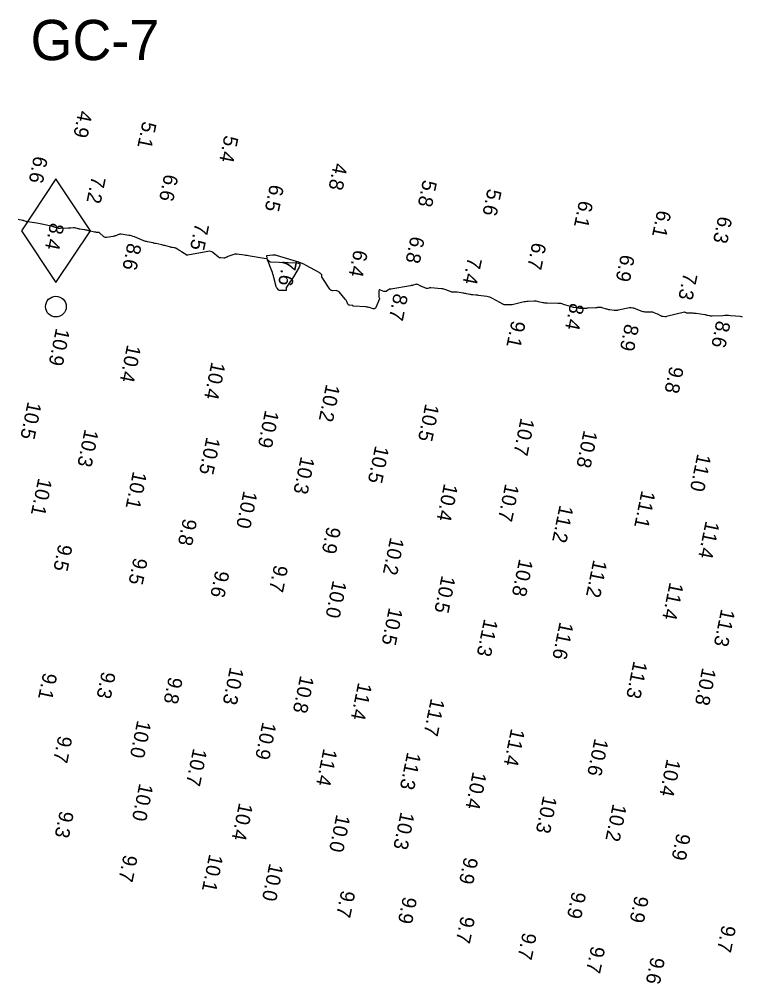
# Model space of a CAD drawing. Extents: x 1023796 to 1112670, y 656573 to 837340.
# Drawn here: x 1105477.9 to 1105603.5, y 697458.7 to 697626.4 of the extents above; entities that cross this region are included whole.
import ezdxf

# ---------------------------------------------------------------- set-up
doc = ezdxf.new("R2010")
doc.units = 0
for name, color, linetype in [('V-CHAN-CONT-8FT', 7, 'Continuous'), ('V-CHAN-NAID', 7, 'Continuous'), ('V-TOPO-SOUN', 7, 'Continuous')]:
    doc.layers.add(name, color=color, linetype=linetype)

msp = doc.modelspace()

# ---------------------------------------------------------------- linework, layer by layer
at = {"layer": 'V-CHAN-CONT-8FT'}
msp.add_lwpolyline([(1105603.62, 697574.6), (1105603.46, 697574.65), (1105603.3, 697574.67), (1105601.55, 697574.81), (1105601.21, 697574.84), (1105600.87, 697574.85), (1105600.53, 697574.85), (1105600.19, 697574.83), (1105598.38, 697574.74), (1105598.27, 697574.73), (1105598.16, 697574.74), (1105598.06, 697574.75), (1105597.95, 697574.78), (1105597.52, 697574.89), (1105597.41, 697574.91), (1105597.3, 697574.93), (1105597.19, 697574.95), (1105597.08, 697574.97), (1105595.56, 697575.2), (1105595.4, 697575.22), (1105595.23, 697575.23), (1105595.07, 697575.24), (1105594.9, 697575.25), (1105594, 697575.25), (1105593.96, 697575.25), (1105593.92, 697575.26), (1105593.88, 697575.28), (1105593.84, 697575.3), (1105593.69, 697575.4), (1105593.66, 697575.42), (1105593.62, 697575.43), (1105593.58, 697575.43), (1105593.53, 697575.42), (1105590.4, 697574.66), (1105590.33, 697574.65), (1105590.26, 697574.64), (1105590.19, 697574.64), (1105590.12, 697574.64), (1105589.83, 697574.66), (1105589.76, 697574.67), (1105589.7, 697574.68), (1105589.63, 697574.71), (1105589.57, 697574.74), (1105589.18, 697574.94), (1105589.1, 697574.99), (1105589.01, 697575.03), (1105588.93, 697575.07), (1105588.84, 697575.11), (1105588.28, 697575.34), (1105588.16, 697575.39), (1105588.03, 697575.42), (1105587.9, 697575.44), (1105587.77, 697575.44), (1105586.91, 697575.44), (1105586.72, 697575.45), (1105586.54, 697575.48), (1105586.36, 697575.52), (1105586.18, 697575.58), (1105584.88, 697576.06), (1105584.81, 697576.08), (1105584.74, 697576.11), (1105584.66, 697576.13), (1105584.59, 697576.14), (1105584.29, 697576.21), (1105584.22, 697576.22), (1105584.14, 697576.23), (1105584.07, 697576.22), (1105583.99, 697576.21), (1105582.01, 697575.77), (1105581.96, 697575.76), (1105581.9, 697575.75), (1105581.84, 697575.75), (1105581.78, 697575.74), (1105581.55, 697575.72), (1105581.5, 697575.72), (1105581.44, 697575.72), (1105581.38, 697575.72), (1105581.32, 697575.73), (1105580.55, 697575.84), (1105580.4, 697575.87), (1105580.26, 697575.9), (1105580.11, 697575.94), (1105579.97, 697575.98), (1105579.22, 697576.2), (1105579.13, 697576.23), (1105579.04, 697576.24), (1105578.95, 697576.25), (1105578.86, 697576.25), (1105578.51, 697576.23), (1105578.42, 697576.23), (1105578.33, 697576.22), (1105578.24, 697576.22), (1105578.15, 697576.21), (1105576.8, 697576.12), (1105576.65, 697576.11), (1105576.51, 697576.1), (1105576.36, 697576.09), (1105576.21, 697576.09), (1105575.62, 697576.08), (1105575.48, 697576.08), (1105575.33, 697576.09), (1105575.19, 697576.11), (1105575.04, 697576.13), (1105574.38, 697576.25), (1105574.22, 697576.28), (1105574.06, 697576.32), (1105573.9, 697576.36), (1105573.75, 697576.41), (1105572.54, 697576.8), (1105572.29, 697576.88), (1105572.03, 697576.93), (1105571.77, 697576.96), (1105571.51, 697576.97), (1105569.67, 697576.99), (1105569.47, 697576.99), (1105569.28, 697577.01), (1105569.09, 697577.04), (1105568.9, 697577.08), (1105568.15, 697577.26), (1105567.97, 697577.3), (1105567.78, 697577.33), (1105567.58, 697577.34), (1105567.39, 697577.34), (1105566.39, 697577.3), (1105566.16, 697577.28), (1105565.93, 697577.25), (1105565.7, 697577.22), (1105565.47, 697577.17), (1105563.57, 697576.74), (1105563.47, 697576.72), (1105563.38, 697576.7), (1105563.28, 697576.69), (1105563.19, 697576.69), (1105562.72, 697576.69), (1105562.66, 697576.69), (1105562.61, 697576.69), (1105562.56, 697576.69), (1105562.51, 697576.7), (1105562.29, 697576.71), (1105562.24, 697576.72), (1105562.19, 697576.73), (1105562.14, 697576.75), (1105562.09, 697576.77), (1105561.73, 697576.97), (1105561.66, 697577.02), (1105561.58, 697577.06), (1105561.5, 697577.1), (1105561.43, 697577.14), (1105560.18, 697577.82), (1105559.95, 697577.94), (1105559.7, 697578.03), (1105559.45, 697578.1), (1105559.19, 697578.15), (1105557.76, 697578.36), (1105557.64, 697578.37), (1105557.51, 697578.39), (1105557.39, 697578.4), (1105557.26, 697578.41), (1105556.76, 697578.45), (1105556.64, 697578.46), (1105556.51, 697578.47), (1105556.39, 697578.49), (1105556.26, 697578.52), (1105555.64, 697578.64), (1105555.49, 697578.67), (1105555.35, 697578.7), (1105555.2, 697578.72), (1105555.05, 697578.75), (1105554.04, 697578.92), (1105553.96, 697578.93), (1105553.87, 697578.94), (1105553.78, 697578.94), (1105553.69, 697578.94), (1105553.33, 697578.92), (1105553.25, 697578.92), (1105553.16, 697578.93), (1105553.08, 697578.94), (1105552.99, 697578.97), (1105552.07, 697579.34), (1105551.89, 697579.4), (1105551.71, 697579.45), (1105551.52, 697579.49), (1105551.33, 697579.51), (1105549.43, 697579.66), (1105549.37, 697579.66), (1105549.31, 697579.66), (1105549.24, 697579.65), (1105549.18, 697579.63), (1105548.94, 697579.56), (1105548.88, 697579.55), (1105548.82, 697579.55), (1105548.76, 697579.56), (1105548.7, 697579.57), (1105548.02, 697579.84), (1105547.91, 697579.88), (1105547.81, 697579.93), (1105547.7, 697579.98), (1105547.6, 697580.03), (1105547.17, 697580.23), (1105547.07, 697580.27), (1105546.97, 697580.29), (1105546.87, 697580.28), (1105546.77, 697580.26), (1105546.36, 697580.13), (1105546.26, 697580.1), (1105546.15, 697580.07), (1105546.05, 697580.05), (1105545.94, 697580.03), (1105542.49, 697579.42), (1105542.47, 697579.41), (1105542.45, 697579.41), (1105542.43, 697579.42), (1105542.41, 697579.42), (1105542.33, 697579.43), (1105542.32, 697579.44), (1105542.3, 697579.44), (1105542.28, 697579.43), (1105542.26, 697579.42), (1105541.76, 697579.08), (1105541.73, 697579.06), (1105541.69, 697579.05), (1105541.65, 697579.04), (1105541.62, 697579.03), (1105541.46, 697579.01), (1105541.42, 697579.01), (1105541.38, 697579.02), (1105541.34, 697579.02), (1105541.3, 697579.04), (1105540.68, 697579.29), (1105540.57, 697579.32), (1105540.5, 697579.3), (1105540.46, 697579.24), (1105540.44, 697579.14), (1105540.43, 697578.08), (1105540.44, 697578.05), (1105540.44, 697578.02), (1105540.45, 697578), (1105540.47, 697577.97), (1105540.55, 697577.88), (1105540.56, 697577.86), (1105540.57, 697577.83), (1105540.57, 697577.81), (1105540.56, 697577.78), (1105539.92, 697576.26), (1105539.84, 697576.13), (1105539.74, 697576.05), (1105539.61, 697576.02), (1105539.46, 697576.04), (1105538.82, 697576.23), (1105538.66, 697576.27), (1105538.49, 697576.3), (1105538.33, 697576.32), (1105538.16, 697576.34), (1105536.04, 697576.46), (1105536.01, 697576.46), (1105535.99, 697576.47), (1105535.98, 697576.48), (1105535.96, 697576.5), (1105535.9, 697576.57), (1105535.89, 697576.58), (1105535.87, 697576.59), (1105535.85, 697576.6), (1105535.83, 697576.6), (1105535.3, 697576.64), (1105535.21, 697576.65), (1105535.14, 697576.69), (1105535.08, 697576.75), (1105535.03, 697576.82), (1105534.83, 697577.31), (1105534.78, 697577.41), (1105534.72, 697577.52), (1105534.65, 697577.61), (1105534.58, 697577.71), (1105533.5, 697578.95), (1105533.39, 697579.05), (1105533.27, 697579.12), (1105533.14, 697579.16), (1105532.99, 697579.18), (1105532.38, 697579.17), (1105532.23, 697579.18), (1105532.1, 697579.23), (1105531.99, 697579.31), (1105531.9, 697579.42), (1105530.56, 697581.45), (1105530.54, 697581.5), (1105530.52, 697581.54), (1105530.51, 697581.58), (1105530.51, 697581.63), (1105530.53, 697581.83), (1105530.53, 697581.87), (1105530.52, 697581.92), (1105530.5, 697581.96), (1105530.47, 697581.99), (1105530.27, 697582.18), (1105530.22, 697582.22), (1105530.17, 697582.25), (1105530.12, 697582.29), (1105530.07, 697582.32), (1105527.76, 697583.56), (1105527.36, 697583.76), (1105526.94, 697583.95), (1105526.52, 697584.11), (1105526.09, 697584.25), (1105522.65, 697585.29), (1105522.49, 697585.33), (1105522.32, 697585.36), (1105522.15, 697585.36), (1105521.98, 697585.35), (1105520.98, 697585.24), (1105520.97, 697585.24), (1105520.96, 697585.24), (1105520.95, 697585.24), (1105520.94, 697585.24), (1105520.89, 697585.24), (1105520.88, 697585.24), (1105520.87, 697585.24), (1105520.87, 697585.23), (1105520.87, 697585.22), (1105520.96, 697584.82), (1105520.96, 697584.76), (1105520.95, 697584.72), (1105520.91, 697584.7), (1105520.85, 697584.7), (1105518.06, 697585.19), (1105517.79, 697585.23), (1105517.52, 697585.28), (1105517.25, 697585.31), (1105516.99, 697585.35), (1105515.72, 697585.5), (1105515.55, 697585.51), (1105515.38, 697585.5), (1105515.21, 697585.47), (1105515.04, 697585.42), (1105514.17, 697585.1), (1105514.11, 697585.07), (1105514.06, 697585.05), (1105514, 697585.03), (1105513.94, 697585), (1105513.72, 697584.89), (1105513.66, 697584.86), (1105513.61, 697584.85), (1105513.55, 697584.84), (1105513.49, 697584.84), (1105512.95, 697584.87), (1105512.85, 697584.88), (1105512.75, 697584.91), (1105512.65, 697584.96), (1105512.56, 697585.02), (1105511.57, 697585.79), (1105511.37, 697585.91), (1105511.16, 697585.99), (1105510.93, 697586.02), (1105510.7, 697586), (1105507.21, 697585.38), (1105507.19, 697585.38), (1105507.18, 697585.38), (1105507.16, 697585.37), (1105507.15, 697585.36), (1105507.1, 697585.33), (1105507.09, 697585.33), (1105507.08, 697585.32), (1105507.07, 697585.33), (1105507.05, 697585.33), (1105506.13, 697585.96), (1105506.02, 697586.03), (1105505.91, 697586.1), (1105505.79, 697586.17), (1105505.68, 697586.23), (1105505.11, 697586.54), (1105505.04, 697586.57), (1105504.97, 697586.6), (1105504.9, 697586.62), (1105504.83, 697586.63), (1105504.53, 697586.66), (1105504.45, 697586.67), (1105504.38, 697586.68), (1105504.31, 697586.7), (1105504.24, 697586.72), (1105503.38, 697586.96), (1105503.21, 697587.01), (1105503.04, 697587.06), (1105502.87, 697587.1), (1105502.7, 697587.14), (1105501.68, 697587.36), (1105501.63, 697587.37), (1105501.59, 697587.38), (1105501.55, 697587.39), (1105501.5, 697587.4), (1105501.32, 697587.44), (1105501.28, 697587.45), (1105501.23, 697587.46), (1105501.19, 697587.47), (1105501.15, 697587.48), (1105500.23, 697587.67), (1105500.06, 697587.7), (1105499.89, 697587.75), (1105499.73, 697587.8), (1105499.57, 697587.86), (1105497.94, 697588.53), (1105497.7, 697588.62), (1105497.45, 697588.69), (1105497.2, 697588.75), (1105496.95, 697588.79), (1105495.65, 697588.98), (1105495.53, 697588.99), (1105495.41, 697588.99), (1105495.29, 697588.96), (1105495.17, 697588.93), (1105494.71, 697588.74), (1105494.59, 697588.7), (1105494.48, 697588.67), (1105494.36, 697588.64), (1105494.23, 697588.62), (1105493.06, 697588.45), (1105492.9, 697588.45), (1105492.76, 697588.48), (1105492.63, 697588.54), (1105492.51, 697588.63), (1105491.93, 697589.18), (1105491.87, 697589.23), (1105491.8, 697589.27), (1105491.73, 697589.29), (1105491.65, 697589.3), (1105491.33, 697589.32), (1105491.25, 697589.33), (1105491.17, 697589.34), (1105491.09, 697589.35), (1105491.01, 697589.36), (1105490, 697589.6), (1105489.83, 697589.64), (1105489.65, 697589.68), (1105489.48, 697589.71), (1105489.3, 697589.74), (1105488.42, 697589.89), (1105488.33, 697589.91), (1105488.24, 697589.92), (1105488.15, 697589.95), (1105488.06, 697589.97), (1105487.7, 697590.07), (1105487.61, 697590.09), (1105487.52, 697590.1), (1105487.43, 697590.11), (1105487.34, 697590.1), (1105486.86, 697590.05), (1105486.75, 697590.04), (1105486.64, 697590.03), (1105486.53, 697590.03), (1105486.42, 697590.02), (1105485.11, 697589.97), (1105484.99, 697589.97), (1105484.87, 697589.99), (1105484.75, 697590.01), (1105484.63, 697590.04), (1105484.15, 697590.18), (1105484.03, 697590.21), (1105483.92, 697590.25), (1105483.8, 697590.28), (1105483.68, 697590.31), (1105482.13, 697590.68), (1105481.84, 697590.75), (1105481.55, 697590.81), (1105481.26, 697590.86), (1105480.96, 697590.9), (1105479.36, 697591.14), (1105479.28, 697591.15), (1105479.21, 697591.17), (1105479.14, 697591.19), (1105479.07, 697591.21), (1105478.79, 697591.32), (1105478.72, 697591.35), (1105478.65, 697591.37), (1105478.58, 697591.39), (1105478.51, 697591.4), (1105477.74, 697591.54)], dxfattribs=at)
msp.add_lwpolyline([(1105524.33, 697579.22), (1105524.29, 697579.2), (1105524.24, 697579.19), (1105523.28, 697579.19), (1105523.19, 697579.2), (1105523.11, 697579.23), (1105523.04, 697579.27), (1105522.97, 697579.33), (1105522.73, 697579.6), (1105522.67, 697579.67), (1105522.62, 697579.74), (1105522.59, 697579.82), (1105522.56, 697579.91), (1105522.17, 697581.48), (1105522.09, 697581.77), (1105522.01, 697582.06), (1105521.91, 697582.34), (1105521.8, 697582.62), (1105521.05, 697584.53), (1105521.03, 697584.59), (1105521.03, 697584.61), (1105521.06, 697584.6), (1105521.1, 697584.56), (1105521.33, 697584.32), (1105521.39, 697584.27), (1105521.46, 697584.23), (1105521.53, 697584.21), (1105521.61, 697584.2), (1105526.16, 697584.02), (1105526.48, 697583.96), (1105526.66, 697583.82), (1105526.68, 697583.6), (1105526.56, 697583.29), (1105525.58, 697581.61), (1105525.46, 697581.41), (1105525.34, 697581.21), (1105525.22, 697581.02), (1105525.09, 697580.82), (1105524.36, 697579.78), (1105524.33, 697579.72), (1105524.32, 697579.67), (1105524.31, 697579.61), (1105524.31, 697579.55), (1105524.34, 697579.31), (1105524.34, 697579.26)], close=True, dxfattribs=at)
at = {"layer": 'V-CHAN-NAID'}
msp.add_lwpolyline([(1105484.29, 697580.61), (1105490.29, 697589.61), (1105484.29, 697598.61), (1105478.29, 697589.61)], close=True, dxfattribs=at)
msp.add_circle((1105484.29, 697576.41), 1.8, dxfattribs=at)

# ---------------------------------------------------------------- texts
msp.add_text('GC-7', height=7, dxfattribs=at).set_placement((1105479.89, 697619.26))
at = {"layer": 'V-TOPO-SOUN'}
for s, p in [('4.9', (1105488.24, 697610.61)), ('5.1', (1105499.37, 697608.74)), ('5.4', (1105513.6, 697606.31)), ('6.6', (1105480.48, 697602.7)), ('4.8', (1105532.59, 697601.49)), ('7.2', (1105490.53, 697599.19)), ('6.6', (1105503.15, 697599.55)), ('5.8', (1105548.11, 697598.57)), ('6.5', (1105521.51, 697597.76)), ('5.6', (1105559.35, 697597.02)), ('6.1', (1105575.25, 697594.96)), ('6.1', (1105588.83, 697593.28)), ('6.3', (1105599.43, 697592.24)), ('8.4', (1105483.32, 697591.09)), ('7.5', (1105508.51, 697591.04)), ('6.8', (1105545.98, 697588.76)), ('8.6', (1105496.76, 697587.58)), ('6.7', (1105567.11, 697587.68)), ('6.4', (1105536.1, 697586.4)), ('6.9', (1105582.5, 697585.58)), ('7.6', (1105523.82, 697584.85)), ('7.4', (1105555.92, 697585.09)), ('7.3', (1105593.39, 697582.4)), ('8.7', (1105543.06, 697578.82)), ('8.4', (1105573.7, 697577.15)), ('9.1', (1105563.51, 697574.09)), ('8.9', (1105583.22, 697573.51)), ('8.6', (1105599.12, 697574.09)), ('10.9 ', (1105484.32, 697572.77)), ('10.4 ', (1105496.69, 697569.89)), ('10.4 ', (1105511.35, 697566.9)), ('9.8', (1105590.99, 697566.16)), ('10.2 ', (1105531.27, 697563.03)), ('10.5 ', (1105479.4, 697559.98)), ('10.9 ', (1105520.67, 697558.5)), ('10.5 ', (1105548.52, 697559.62)), ('10.7 ', (1105565.09, 697557.16)), ('10.3 ', (1105489.31, 697555.19)), ('10.8 ', (1105576.05, 697555.02)), ('10.5 ', (1105510.47, 697553.84)), ('10.5 ', (1105539.8, 697552.33)), ('10.3 ', (1105526.87, 697550.46)), ('11.0 ', (1105595.79, 697550.92)), ('10.1 ', (1105481.24, 697546.71)), ('10.1 ', (1105497.71, 697547.86)), ('10.4 ', (1105551.77, 697545.74)), ('10.7 ', (1105562.4, 697545.71)), ('10.0 ', (1105516.92, 697544.49)), ('11.1 ', (1105586.1, 697544.54)), ('11.2 ', (1105571.85, 697542)), ('9.8', (1105506.41, 697539.68)), ('9.9', (1105531.41, 697538.27)), ('11.4 ', (1105597.24, 697539.24)), ('10.2 ', (1105542.42, 697536.39)), ('9.5', (1105484.76, 697535.23)), ('9.5', (1105497.82, 697532.87)), ('9.7', (1105522.23, 697531.61)), ('10.8 ', (1105564.83, 697532.65)), ('11.2 ', (1105577.72, 697532.48)), ('9.6', (1105512.04, 697530.65)), ('10.5 ', (1105551.35, 697529.76)), ('10.0 ', (1105532.44, 697528.91)), ('11.4 ', (1105590.98, 697528.58)), ('10.5 ', (1105542.19, 697524.18)), ('11.3 ', (1105599.94, 697523.95)), ('11.3 ', (1105558.73, 697522.22)), ('11.6 ', (1105571.86, 697521.69)), ('11.3 ', (1105584.71, 697514.9)), ('9.3', (1105492.27, 697513.07)), ('10.3 ', (1105514.57, 697513.82)), ('10.8 ', (1105596.65, 697513.72)), ('9.1', (1105482.11, 697512.87)), ('9.8', (1105503.92, 697512.15)), ('10.8 ', (1105526.77, 697512.37)), ('11.4 ', (1105536.84, 697511.16)), ('11.7 ', (1105549.48, 697508.4)), ('10.0 ', (1105498.45, 697504.57)), ('10.9 ', (1105520.21, 697504.3)), ('11.4 ', (1105563.42, 697503.15)), ('9.7', (1105484.73, 697501.92)), ('10.6 ', (1105577.93, 697501.44)), ('10.7 ', (1105508.17, 697499.71)), ('11.4 ', (1105530.81, 697499.68)), ('11.3 ', (1105545.37, 697499.05)), ('10.4 ', (1105590.49, 697497.87)), ('10.4 ', (1105556.76, 697495.64)), ('10.0 ', (1105498.81, 697493.61)), ('10.3 ', (1105569, 697491.47)), ('10.4 ', (1105516.14, 697490.23)), ('10.2 ', (1105581.1, 697490.06)), ('9.3', (1105484.99, 697488.86)), ('10.0 ', (1105533.06, 697488.2)), ('10.3 ', (1105544.23, 697488.65)), ('9.9', (1105592.21, 697484.96)), ('9.7', (1105496.08, 697481.22)), ('10.1 ', (1105510.96, 697481.32)), ('10.0 ', (1105521.41, 697479.7)), ('9.9', (1105555.27, 697480.82)), ('9.7', (1105533.91, 697475.02)), ('9.9', (1105574.03, 697474.82)), ('9.9', (1105544.64, 697473.93)), ('9.9', (1105584.92, 697474.1)), ('9.7', (1105554.71, 697470.55)), ('9.7', (1105565.44, 697467.7)), ('9.7', (1105600.08, 697468.98)), ('9.7', (1105577.34, 697465.34)), ('9.6', (1105587.73, 697463.43))]:
    msp.add_text(s, height=2.5, rotation=258.315, dxfattribs=at).set_placement(p)

doc.saveas('drawing.dxf')
